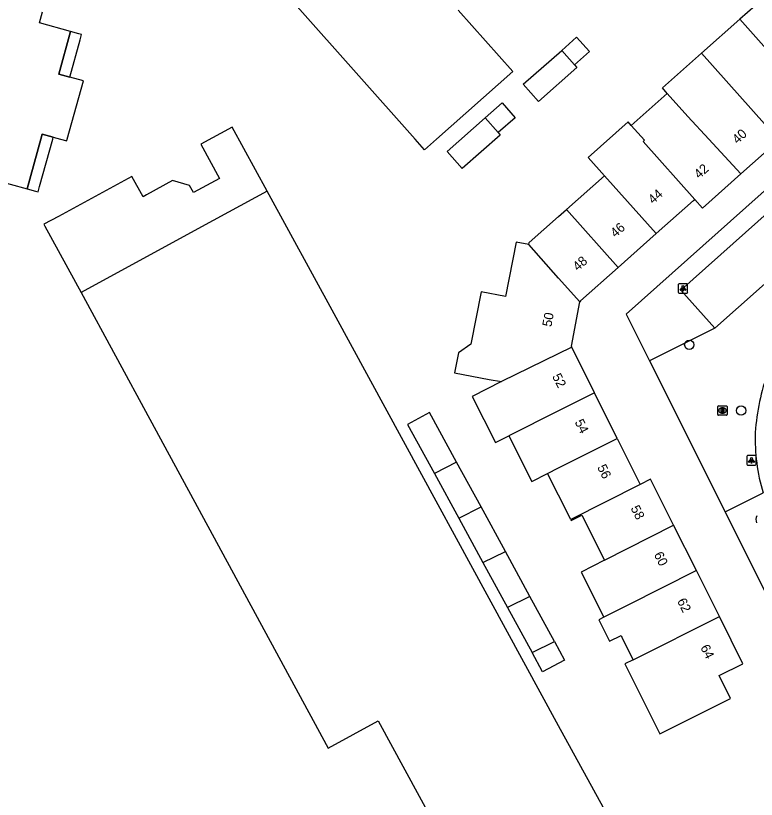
# Model space of a CAD drawing. Extents: x 157321 to 158827, y 386650 to 388532.
# Drawn here: x 157442.6 to 157520.9, y 387680.1 to 387763.1 of the extents above; entities that cross this region are included whole.
import ezdxf

# ---------------------------------------------------------------- set-up
doc = ezdxf.new("R2010")
doc.units = 0
for name, color, linetype in [('IMGEO_Boom', 7, 'Continuous'), ('IMGEO_Lichtpunt', 7, 'Continuous'), ('IMGEO_Pand', 7, 'Continuous'), ('IMGEO_Pand_nummerreeks', 7, 'Continuous'), ('IMGEO_Pand_overbouw', 7, 'Continuous'), ('IMGEO_Rijbaan_lokaal_open', 7, 'Continuous'), ('IMGEO_Rioolput', 7, 'Continuous'), ('IMGEO_Voetpad_open', 7, 'Continuous')]:
    doc.layers.add(name, color=color, linetype=linetype)

msp = doc.modelspace()

# ---------------------------------------------------------------- linework, layer by layer
at = {"layer": 'IMGEO_Boom'}
for centre in [(157513.825, 387728.249), (157519.311, 387721.284)]:
    msp.add_circle(centre, 0.489, dxfattribs=at)
at = {"layer": 'IMGEO_Lichtpunt'}
for p, q in [((157512.66, 387734.608), (157512.66, 387733.801)), ((157512.66, 387734.608), (157512.66, 387733.801)), ((157513.562, 387734.703), (157512.754, 387734.703)), ((157513.562, 387734.703), (157512.754, 387734.703)), ((157513.656, 387733.801), (157513.656, 387734.608)), ((157513.656, 387733.801), (157513.656, 387734.608)), ((157512.754, 387733.707), (157513.562, 387733.707)), ((157512.754, 387733.707), (157513.562, 387733.707)), ((157519.91, 387716.417), (157519.91, 387715.61)), ((157519.91, 387716.417), (157519.91, 387715.61)), ((157520.812, 387716.512), (157520.004, 387716.512)), ((157520.812, 387716.512), (157520.004, 387716.512)), ((157520.906, 387715.61), (157520.906, 387716.417)), ((157520.906, 387715.61), (157520.906, 387716.417)), ((157520.004, 387715.516), (157520.812, 387715.516)), ((157520.004, 387715.516), (157520.812, 387715.516))]:
    msp.add_line(p, q, dxfattribs=at)
for points in [[(157513.034, 387734.272), (157513.073, 387734.244), (157512.885, 387733.982), (157512.847, 387734.009), (157513.034, 387734.272)], [(157513.136, 387734.224), (157513.183, 387734.224), (157513.183, 387733.902), (157513.136, 387733.902), (157513.136, 387734.224)], [(157513.246, 387734.244), (157513.284, 387734.271), (157513.471, 387734.009), (157513.432, 387733.981), (157513.246, 387734.244)], [(157520.284, 387716.081), (157520.323, 387716.053), (157520.135, 387715.791), (157520.097, 387715.818), (157520.284, 387716.081)], [(157520.386, 387716.033), (157520.433, 387716.033), (157520.433, 387715.711), (157520.386, 387715.711), (157520.386, 387716.033)], [(157520.496, 387716.053), (157520.534, 387716.08), (157520.721, 387715.818), (157520.682, 387715.79), (157520.496, 387716.053)]]:
    msp.add_lwpolyline(points, dxfattribs=at)
for centre in [(157513.159, 387734.406), (157520.409, 387716.215)]:
    msp.add_circle(centre, 0.0994, dxfattribs=at)
for centre, start, end in [((157512.754, 387734.608), 90, 180), ((157512.754, 387734.608), 90, 180), ((157513.562, 387734.608), 0, 90), ((157513.562, 387734.608), 0, 90), ((157512.754, 387733.801), 180, 270), ((157512.754, 387733.801), 180, 270), ((157513.562, 387733.801), 270, 0), ((157513.562, 387733.801), 270, 360), ((157520.004, 387716.417), 90, 180), ((157520.004, 387716.417), 90, 180), ((157520.812, 387716.417), 0, 90), ((157520.812, 387716.417), 0, 90), ((157520.004, 387715.61), 180, 270), ((157520.004, 387715.61), 180, 270), ((157520.812, 387715.61), 270, 0), ((157520.812, 387715.61), 270, 360)]:
    msp.add_arc(centre, 0.0946, start, end, dxfattribs=at)
at = {"layer": 'IMGEO_Pand'}
for points in [[(157489.386, 387763.655), (157495.154, 387757.156), (157487.081, 387750), (157485.812, 387748.875), (157484.814, 387750), (157472.357, 387764.045), (157469.04, 387767.786), (157478.533, 387776.099)], [(157523.826, 387765.604), (157523.225, 387766.279), (157519.176, 387762.687)], [(157436.913, 387752.854), (157436.123, 387750), (157435.316, 387747.084), (157440.136, 387745.752), (157443.773, 387744.746), (157445.226, 387750), (157445.372, 387750.528), (157446.529, 387750.209), (157447.285, 387750), (157447.97, 387749.811), (157448.022, 387750), (157449.726, 387756.16), (157448.287, 387756.558), (157447.12, 387756.881), (157448.371, 387761.402), (157445.061, 387762.318), (157445.379, 387763.463)], [(157515.137, 387759.104), (157519.176, 387762.687)], [(157519.176, 387762.687), (157527.352, 387753.495)], [(157500.326, 387759.395), (157501.906, 387760.786), (157503.256, 387759.277), (157501.688, 387757.873)], [(157501.688, 387757.873), (157501.943, 387757.587), (157497.872, 387754.002), (157496.262, 387755.817), (157500.326, 387759.395)], [(157500.326, 387759.395), (157501.688, 387757.873)], [(157511.503, 387754.853), (157510.997, 387755.424), (157515.137, 387759.104)], [(157515.137, 387759.104), (157523.215, 387750), (157523.307, 387749.896)], [(157507.685, 387751.461), (157511.503, 387754.853)], [(157511.503, 387754.853), (157513.679, 387752.395), (157515.893, 387750), (157519.292, 387746.323)], [(157492.214, 387752.252), (157494.031, 387753.852), (157495.411, 387752.272), (157493.604, 387750.694)], [(157493.604, 387750.694), (157493.829, 387750.442), (157489.797, 387746.892), (157488.194, 387748.712), (157492.214, 387752.252)], [(157492.214, 387752.252), (157493.604, 387750.694)], [(157469.16, 387744.511), (157465.461, 387751.282), (157462.131, 387749.47), (157464.108, 387745.839), (157461.359, 387744.343), (157460.955, 387745.084), (157459.164, 387745.623), (157456.395, 387744.117), (157456.03, 387743.918), (157454.859, 387746.067), (157447.082, 387741.835), (157445.547, 387740.999), (157445.659, 387740.793), (157449.469, 387733.793)], [(157507.685, 387751.461), (157507.359, 387751.828), (157503.13, 387748.071), (157504.849, 387746.134)], [(157514.409, 387743.633), (157508.938, 387749.772), (157509.076, 387749.895), (157507.685, 387751.461)], [(157523.307, 387749.896), (157519.292, 387746.323)], [(157500.85, 387742.575), (157504.849, 387746.134)], [(157504.849, 387746.134), (157510.34, 387740.012)], [(157519.292, 387746.323), (157515.232, 387742.71), (157514.409, 387743.633)], [(157469.16, 387744.511), (157462.205, 387740.725), (157449.469, 387733.793)], [(157518.506, 387640.838), (157523.911, 387643.783), (157511.895, 387665.837), (157513.847, 387666.901), (157511.931, 387670.416), (157510.119, 387669.428), (157508.788, 387671.869), (157507.453, 387674.317), (157500, 387687.912), (157476.248, 387731.503), (157469.16, 387744.511)], [(157510.34, 387740.012), (157514.288, 387743.525), (157514.409, 387743.633)], [(157496.857, 387738.846), (157496.892, 387739.053), (157500, 387741.819), (157500.85, 387742.575)], [(157500.85, 387742.575), (157506.314, 387736.428)], [(157510.34, 387740.012), (157506.314, 387736.428)], [(157496.857, 387738.846), (157495.498, 387739.115), (157494.372, 387733.341), (157491.805, 387733.842), (157490.724, 387728.295), (157489.41, 387727.4), (157488.998, 387725.288), (157492.663, 387724.574), (157493.95, 387724.351)], [(157502.234, 387732.797), (157500, 387735.31), (157496.857, 387738.846)], [(157506.314, 387736.428), (157502.326, 387732.879), (157502.234, 387732.797)], [(157449.469, 387733.793), (157456.747, 387720.365), (157475.612, 387685.559), (157480.905, 387688.442), (157499.583, 387654.162), (157500, 387654.389), (157504.239, 387656.699), (157510.892, 387644.49)], [(157501.403, 387727.989), (157501.357, 387728.082), (157502.234, 387732.797)], [(157501.403, 387727.989), (157493.95, 387724.351)], [(157503.803, 387723.168), (157501.403, 387727.989)], [(157493.95, 387724.351), (157490.855, 387722.788), (157493.329, 387717.889), (157494.737, 387718.6)], [(157503.803, 387723.168), (157500, 387721.252), (157494.737, 387718.6)], [(157506.209, 387718.334), (157503.803, 387723.168)], [(157489.212, 387715.814), (157486.344, 387721.073), (157484.029, 387719.81), (157486.856, 387714.625)], [(157494.737, 387718.6), (157497.162, 387713.792), (157498.843, 387714.641)], [(157498.843, 387714.641), (157500, 387715.221), (157506.209, 387718.334)], [(157506.209, 387718.334), (157508.56, 387713.612), (157508.632, 387713.468)], [(157489.212, 387715.814), (157486.856, 387714.625)], [(157491.794, 387711.079), (157489.212, 387715.814)], [(157486.856, 387714.625), (157489.439, 387709.889)], [(157501.285, 387709.765), (157500, 387712.33), (157498.843, 387714.641)], [(157512.166, 387709.157), (157509.73, 387714.022), (157508.632, 387713.468)], [(157508.632, 387713.468), (157501.285, 387709.765)], [(157489.439, 387709.889), (157491.794, 387711.079)], [(157494.369, 387706.357), (157491.794, 387711.079)], [(157489.439, 387709.889), (157492.001, 387705.19)], [(157501.285, 387709.765), (157501.338, 387709.658), (157502.455, 387710.217), (157504.846, 387705.441)], [(157504.846, 387705.441), (157512.166, 387709.157)], [(157514.575, 387704.346), (157512.166, 387709.157)], [(157492.001, 387705.19), (157494.369, 387706.357)], [(157496.962, 387701.601), (157494.369, 387706.357)], [(157504.846, 387705.441), (157502.397, 387704.198), (157504.796, 387699.405)], [(157492.001, 387705.19), (157494.588, 387700.446)], [(157514.575, 387704.346), (157507.248, 387700.644), (157504.796, 387699.405)], [(157517.011, 387699.48), (157514.575, 387704.346)], [(157496.962, 387701.601), (157494.588, 387700.446)], [(157499.558, 387696.842), (157496.962, 387701.601)], [(157494.588, 387700.446), (157497.191, 387695.672)], [(157504.796, 387699.405), (157504.26, 387699.134), (157505.396, 387696.865), (157506.606, 387697.472), (157506.774, 387697.136), (157507.887, 387694.913)], [(157507.887, 387694.913), (157507.004, 387694.471), (157509.5, 387689.487), (157510.713, 387687.064), (157513.379, 387688.399), (157518.199, 387690.813), (157516.986, 387693.236), (157517.003, 387693.244), (157519.506, 387694.497), (157517.011, 387699.48)], [(157507.887, 387694.913), (157517.011, 387699.48)], [(157497.191, 387695.672), (157499.558, 387696.842)], [(157499.558, 387696.842), (157500.624, 387694.887), (157498.308, 387693.625), (157497.191, 387695.672)]]:
    msp.add_lwpolyline(points, dxfattribs=at)
at = {"layer": 'IMGEO_Pand_overbouw'}
for points in [[(157448.287, 387756.558), (157449.378, 387760.502), (157449.538, 387761.08), (157449.249, 387761.16), (157448.371, 387761.402), (157447.12, 387756.881)], [(157443.773, 387744.746), (157444.641, 387744.507), (157444.93, 387744.427), (157445.09, 387745.006), (157446.471, 387750), (157446.529, 387750.209), (157445.372, 387750.528), (157445.226, 387750)]]:
    msp.add_lwpolyline(points, close=True, dxfattribs=at)
at = {"layer": 'IMGEO_Rijbaan_lokaal_open'}
for centre, radius, start, end in [((157543.772, 387717.489), 23.008, 159.93867, 176.29843), ((157540.815, 387718.286), 20.015, 178.02968, 196.59674)]:
    msp.add_arc(centre, radius, start, end, dxfattribs=at)
at = {"layer": 'IMGEO_Rioolput'}
for p, q in [((157516.837, 387720.862), (157516.837, 387721.714)), ((157516.912, 387721.788), (157517.764, 387721.788)), ((157517.325, 387721.568), (157517.35, 387721.568)), ((157517.838, 387721.714), (157517.838, 387720.862)), ((157517.764, 387720.788), (157516.912, 387720.788)), ((157517.348, 387721.008), (157517.323, 387721.008))]:
    msp.add_line(p, q, dxfattribs=at)
for points in [[(157516.837, 387720.862), (157516.837, 387721.714)], [(157516.912, 387721.788), (157517.764, 387721.788)], [(157517.426, 387721.486), (157517.174, 387721.488), (157517.174, 387721.088)], [(157517.174, 387721.088), (157517.298, 387721.088), (157517.298, 387721.25), (157517.309, 387721.25)], [(157517.352, 387721.407), (157517.298, 387721.407), (157517.298, 387721.326)], [(157517.298, 387721.326), (157517.35, 387721.326)], [(157517.356, 387721.221), (157517.427, 387721.088), (157517.567, 387721.088), (157517.502, 387721.214)], [(157517.838, 387721.714), (157517.838, 387720.862)], [(157517.764, 387720.788), (157516.912, 387720.788)]]:
    msp.add_lwpolyline(points, dxfattribs=at)
for centre, radius, start, end in [((157516.914, 387721.712), 0.0765, 91.55205, 178.44795), ((157516.914, 387721.712), 0.0765, 91.55205, 178.44795), ((157517.308, 387721.197), 0.0533, 26.02933, 88.69889), ((157517.334, 387721.515), 0.19, 274.7715, 282.96867), ((157517.358, 387721.311), 0.0964, 77.00612, 93.18647), ((157517.372, 387721.368), 0.0378, 276.66336, 79.67722), ((157517.425, 387721.376), 0.109, 350.36119, 89.41601), ((157517.423, 387721.376), 0.112, 277.58423, 350.98172), ((157517.407, 387721.161), 0.108, 29.51342, 73.79051), ((157517.762, 387721.712), 0.0765, 1.55205, 88.44795), ((157517.762, 387721.712), 0.0765, 1.55205, 88.44795), ((157516.914, 387720.864), 0.0765, 181.55205, 268.44795), ((157516.914, 387720.864), 0.0765, 181.55205, 268.44795), ((157517.762, 387720.864), 0.0765, 271.55205, 358.44795), ((157517.762, 387720.864), 0.0765, 271.55205, 358.44795)]:
    msp.add_arc(centre, radius, start, end, dxfattribs=at)
for centre, major_axis, ratio, start_param, end_param in [((157517.324, 387721.288), (-0.387, 0.002), 0.722429, 4.712389, 7.853982), ((157517.349, 387721.288), (-0.39, 0.002), 0.717154, 1.570796, 4.712389)]:
    msp.add_ellipse(centre, major_axis=major_axis, ratio=ratio, start_param=start_param, end_param=end_param, dxfattribs=at)
at = {"layer": 'IMGEO_Voetpad_open'}
for points in [[(157542.489, 387752.818), (157537.423, 387758.476), (157527.921, 387750), (157507.154, 387731.474), (157509.624, 387726.538)], [(157516.533, 387729.995), (157512.948, 387734.012), (157530.849, 387750), (157537.245, 387755.712), (157540.918, 387751.636)], [(157540.918, 387751.636), (157539.075, 387750), (157516.533, 387729.995)], [(157516.533, 387729.995), (157509.624, 387726.538)], [(157509.624, 387726.538), (157517.619, 387710.56)], [(157517.619, 387710.56), (157521.634, 387712.569)], [(157517.619, 387710.56), (157526.243, 387693.326)]]:
    msp.add_lwpolyline(points, dxfattribs=at)
msp.add_arc((157521.906, 387709.726), 1.026, 155.93648, 198.69836, dxfattribs=at)

# ---------------------------------------------------------------- texts
at = {"layer": 'IMGEO_Pand_nummerreeks'}
for s, rotation, p in [('40', 43.14372, (157518.93, 387749.437)), ('42', 41.66549, (157514.863, 387745.756)), ('44', 41.67122, (157510.002, 387743.083)), ('46', 41.6686, (157506.015, 387739.535)), ('48', 41.67122, (157502.03, 387735.988)), ('50', 79.30882, (157499.235, 387730.092)), ('52', 296.96318, (157499.289, 387724.906)), ('54', 296.46471, (157501.676, 387720.078)), ('56', 296.46471, (157504.062, 387715.286)), ('58', 296.59649, (157507.596, 387710.959)), ('60', 296.59649, (157510.055, 387706.047)), ('62', 296.59649, (157512.512, 387701.139)), ('64', 296.59649, (157514.974, 387696.224))]:
    msp.add_text(s, height=1, rotation=rotation, dxfattribs=at).set_placement(p)

doc.saveas('drawing.dxf')
